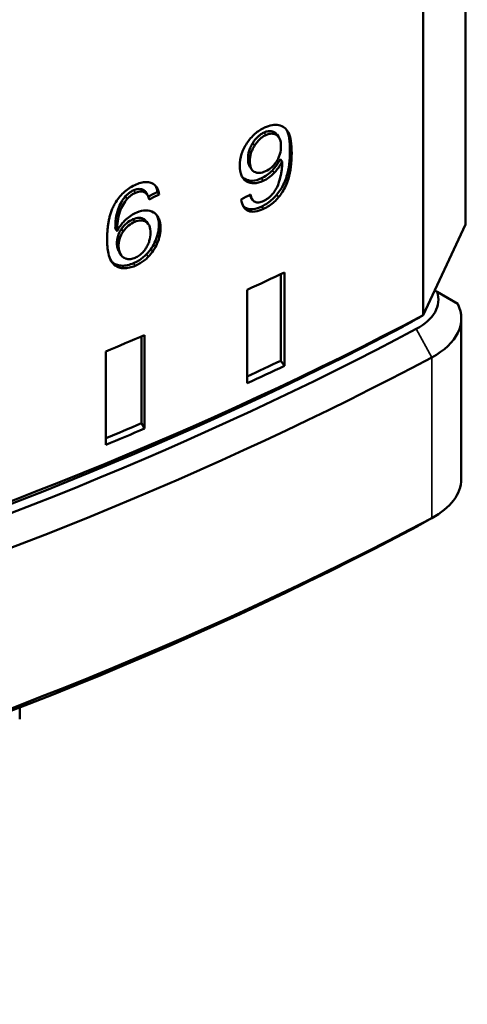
# Model space of a CAD drawing. Header units: millimetres. Extents: x 0 to 14369, y -869 to 2970.
# Tile 577 of 656: x 3923 to 3933, y 1348 to 1370. Entities that reach past the tile are written whole.
import ezdxf

# ---------------------------------------------------------------- set-up
doc = ezdxf.new("R2010")
doc.units = ezdxf.units.MM
doc.header["$LTSCALE"] = 10
doc.layers.add('Sichtbar (ISO)', color=7, linetype='Continuous', lineweight=50)
doc.layers.add('Sichtbar schmal (ISO)', color=7, linetype='Continuous', lineweight=35)

msp = doc.modelspace()

# ---------------------------------------------------------------- linework, layer by layer
at = {"layer": 'Sichtbar (ISO)'}
for p, q in [((3933.062, 1384.716), (3933.062, 1365.12)), ((3932.14, 1382.73), (3932.14, 1363.135)), ((3928.943, 1367.081), (3928.981, 1367.024)), ((3929.052, 1366.491), (3929.013, 1366.547)), ((3928.351, 1366.378), (3928.389, 1366.322)), ((3926.066, 1365.829), (3926.104, 1365.774)), ((3926.365, 1365.774), (3926.327, 1365.829)), ((3928.369, 1365.713), (3928.407, 1365.657)), ((3926.09, 1365.181), (3926.128, 1365.126)), ((3933.062, 1365.12), (3932.14, 1363.135)), ((3925.445, 1364.971), (3925.407, 1365.026)), ((3925.497, 1364.502), (3925.536, 1364.447)), ((3929.028, 1364.032), (3929.028, 1362.14)), ((3929.106, 1362.027), (3929.106, 1364.068)), ((3928.291, 1363.689), (3928.291, 1361.648)), ((3932.441, 1363.642), (3932.39, 1363.672)), ((3932.441, 1363.642), (3932.893, 1363.381)), ((3932.971, 1363.062), (3932.971, 1359.551)), ((3925.978, 1362.669), (3925.978, 1360.771)), ((3926.045, 1360.656), (3926.045, 1362.697)), ((3925.197, 1362.343), (3925.197, 1360.301)), ((3929.106, 1362.027), (3929.028, 1362.14)), ((3926.045, 1360.656), (3925.978, 1360.771)), ((3932.067, 1358.55), (3932.385, 1358.734)), ((3923.316, 1354.557), (3923.316, 1354.306))]:
    msp.add_line(p, q, dxfattribs=at)
for centre, major_axis, ratio, start_param, end_param in [((3928.785, 1366.598), (-0.015, -0.823), 0.344238, 0.63948, 1.036551), ((3882.225, 1397.125), (74, 0), 0.57735, 5.384345, 5.398492), ((3930.971, 1363.47), (1.5, 0), 0.57735, 5.456108, 6.482917), ((3930.971, 1363.062), (2, 0), 0.57735, 5.456113, 6.563223), ((3882.225, 1394.675), (74, 0), 0.57735, 4.937844, 5.452718), ((3882.225, 1394.267), (73.5, 0), 0.57735, 4.939405, 5.450733), ((3882.225, 1394.063), (73.5, 0), 0.57735, 4.939405, 5.456108), ((3882.225, 1397.125), (74, 0), 0.57735, 5.331985, 5.346132), ((3882.225, 1393.655), (74, 0), 0.57735, 4.937638, 5.456109), ((3882.225, 1395.084), (73.8, 0), 0.57735, 5.386502, 5.399352), ((3882.225, 1395.084), (-74, 0), 0.57735, 2.242752, 2.256899), ((3882.225, 1395.084), (73.8, 0), 0.57735, 5.333919, 5.346992), ((3882.225, 1395.084), (-74, 0), 0.57735, 2.190392, 2.204539), ((3930.971, 1359.551), (2, 0), 0.57735, 5.456108, 6.283185), ((3882.225, 1390.144), (-74, 0), 0.57735, 1.760249, 2.314516), ((3882.225, 1389.776), (-73.55, 0), 0.57735, 1.760249, 2.314516), ((3930.971, 1359.183), (-1.55, 0), 0.57735, 2.314516, 2.356194)]:
    msp.add_ellipse(centre, major_axis=major_axis, ratio=ratio, start_param=start_param, end_param=end_param, dxfattribs=at)
for points, knots in [([(3928.672, 1367.236), (3928.727, 1367.261), (3928.781, 1367.279), (3928.885, 1367.297), (3928.934, 1367.297), (3928.979, 1367.288)], [0.000001, 0.000001, 0.000001, 0.000001, 0.02106886, 0.02106886, 0.0418519, 0.0418519, 0.0418519, 0.0418519]), ([(3928.979, 1367.288), (3929.025, 1367.28), (3929.066, 1367.263), (3929.138, 1367.209), (3929.167, 1367.172), (3929.191, 1367.129)], [0.000001, 0.000001, 0.000001, 0.000001, 0.02092077, 0.02092077, 0.04282434, 0.04282434, 0.04282434, 0.04282434]), ([(3928.283, 1366.895), (3928.308, 1366.933), (3928.336, 1366.969), (3928.395, 1367.037), (3928.426, 1367.068), (3928.527, 1367.156), (3928.599, 1367.202), (3928.672, 1367.236)], [0.000001, 0.000001, 0.000001, 0.000001, 0.01368013, 0.01368013, 0.02709682, 0.02709682, 0.05538177, 0.05538177, 0.05538177, 0.05538177]), ([(3928.659, 1367.128), (3928.637, 1367.118), (3928.614, 1367.105), (3928.569, 1367.074), (3928.548, 1367.057), (3928.484, 1366.997), (3928.446, 1366.95), (3928.413, 1366.898)], [0.000001, 0.000001, 0.000001, 0.000001, 0.00884721, 0.00884721, 0.01749529, 0.01749529, 0.03588909, 0.03588909, 0.03588909, 0.03588909]), ([(3928.698, 1367.072), (3928.675, 1367.061), (3928.652, 1367.049), (3928.608, 1367.018), (3928.587, 1367.001), (3928.523, 1366.941), (3928.485, 1366.894), (3928.452, 1366.842)], [0.000001, 0.000001, 0.000001, 0.000001, 0.00884596, 0.00884596, 0.01749292, 0.01749292, 0.03588541, 0.03588541, 0.03588541, 0.03588541]), ([(3928.892, 1367.13), (3928.861, 1367.149), (3928.826, 1367.16), (3928.766, 1367.16), (3928.745, 1367.157), (3928.703, 1367.147), (3928.681, 1367.139), (3928.659, 1367.128)], [0.000001, 0.000001, 0.000001, 0.000001, 0.01726207, 0.01726207, 0.02545752, 0.02545752, 0.0339198, 0.0339198, 0.0339198, 0.0339198]), ([(3928.931, 1367.073), (3928.9, 1367.093), (3928.865, 1367.104), (3928.804, 1367.104), (3928.784, 1367.101), (3928.742, 1367.09), (3928.72, 1367.082), (3928.698, 1367.072)], [0.000001, 0.000001, 0.000001, 0.000001, 0.01726016, 0.01726016, 0.02545482, 0.02545482, 0.03391621, 0.03391621, 0.03391621, 0.03391621]), ([(3928.943, 1367.081), (3928.94, 1367.084), (3928.938, 1367.088), (3928.923, 1367.106), (3928.908, 1367.119), (3928.892, 1367.13)], [0.02765792, 0.02765792, 0.02765792, 0.02765792, 0.02967294, 0.02967294, 0.03875937, 0.03875937, 0.03875937, 0.03875937]), ([(3929.029, 1366.829), (3929.029, 1366.885), (3929.022, 1366.937), (3928.996, 1367.001), (3928.986, 1367.019), (3928.961, 1367.05), (3928.947, 1367.063), (3928.931, 1367.073)], [0.000001, 0.000001, 0.000001, 0.000001, 0.02042451, 0.02042451, 0.0296721, 0.0296721, 0.0387585, 0.0387585, 0.0387585, 0.0387585]), ([(3929.152, 1367.185), (3929.179, 1367.134), (3929.196, 1367.069), (3929.22, 1366.92), (3929.225, 1366.825), (3929.225, 1366.733)], [0.000001, 0.000001, 0.000001, 0.000001, 0.02584981, 0.02584981, 0.0597196, 0.0597196, 0.0597196, 0.0597196]), ([(3929.191, 1367.129), (3929.218, 1367.078), (3929.235, 1367.013), (3929.259, 1366.864), (3929.263, 1366.769), (3929.263, 1366.677)], [0.000001, 0.000001, 0.000001, 0.000001, 0.0258494, 0.0258494, 0.05971914, 0.05971914, 0.05971914, 0.05971914]), ([(3928.128, 1366.4), (3928.128, 1366.483), (3928.139, 1366.569), (3928.18, 1366.699), (3928.196, 1366.739), (3928.235, 1366.819), (3928.258, 1366.858), (3928.283, 1366.895)], [0.000001, 0.000001, 0.000001, 0.000001, 0.03014449, 0.03014449, 0.04368566, 0.04368566, 0.05730345, 0.05730345, 0.05730345, 0.05730345]), ([(3928.413, 1366.898), (3928.396, 1366.871), (3928.38, 1366.843), (3928.354, 1366.787), (3928.343, 1366.758), (3928.315, 1366.667), (3928.308, 1366.607), (3928.308, 1366.55)], [0.000001, 0.000001, 0.000001, 0.000001, 0.0096736, 0.0096736, 0.01928676, 0.01928676, 0.04029983, 0.04029983, 0.04029983, 0.04029983]), ([(3928.452, 1366.842), (3928.434, 1366.815), (3928.419, 1366.787), (3928.392, 1366.73), (3928.382, 1366.702), (3928.354, 1366.611), (3928.347, 1366.551), (3928.347, 1366.494)], [0.000001, 0.000001, 0.000001, 0.000001, 0.00967682, 0.00967682, 0.01929353, 0.01929353, 0.04029886, 0.04029886, 0.04029886, 0.04029886]), ([(3928.934, 1366.497), (3928.95, 1366.522), (3928.964, 1366.548), (3928.988, 1366.601), (3928.998, 1366.628), (3929.022, 1366.715), (3929.029, 1366.774), (3929.029, 1366.829)], [0.000001, 0.000001, 0.000001, 0.000001, 0.00887465, 0.00887465, 0.01800629, 0.01800629, 0.03822926, 0.03822926, 0.03822926, 0.03822926]), ([(3929.225, 1366.733), (3929.225, 1366.635), (3929.22, 1366.531), (3929.196, 1366.345), (3929.179, 1366.256), (3929.153, 1366.17)], [0.000001, 0.000001, 0.000001, 0.000001, 0.03604168, 0.03604168, 0.0649277, 0.0649277, 0.0649277, 0.0649277]), ([(3929.263, 1366.677), (3929.263, 1366.579), (3929.259, 1366.475), (3929.235, 1366.288), (3929.218, 1366.2), (3929.191, 1366.114)], [0.000001, 0.000001, 0.000001, 0.000001, 0.03604163, 0.03604163, 0.06492729, 0.06492729, 0.06492729, 0.06492729]), ([(3928.277, 1366.058), (3928.253, 1366.072), (3928.231, 1366.09), (3928.194, 1366.133), (3928.178, 1366.158), (3928.139, 1366.247), (3928.128, 1366.321), (3928.128, 1366.4)], [0.000001, 0.000001, 0.000001, 0.000001, 0.01318823, 0.01318823, 0.02635752, 0.02635752, 0.05549512, 0.05549512, 0.05549512, 0.05549512]), ([(3928.308, 1366.55), (3928.308, 1366.498), (3928.315, 1366.45), (3928.338, 1366.399), (3928.344, 1366.388), (3928.351, 1366.378)], [0.000001, 0.000001, 0.000001, 0.000001, 0.0190378, 0.0190378, 0.02441657, 0.02441657, 0.02441657, 0.02441657]), ([(3928.347, 1366.494), (3928.347, 1366.442), (3928.354, 1366.394), (3928.38, 1366.335), (3928.39, 1366.319), (3928.415, 1366.291), (3928.43, 1366.28), (3928.446, 1366.27)], [0.000001, 0.000001, 0.000001, 0.000001, 0.01903804, 0.01903804, 0.02772784, 0.02772784, 0.03646999, 0.03646999, 0.03646999, 0.03646999]), ([(3928.692, 1366.282), (3928.738, 1366.303), (3928.783, 1366.332), (3928.846, 1366.388), (3928.865, 1366.408), (3928.901, 1366.45), (3928.918, 1366.473), (3928.934, 1366.497)], [0.000001, 0.000001, 0.000001, 0.000001, 0.01773804, 0.01773804, 0.02610151, 0.02610151, 0.03466883, 0.03466883, 0.03466883, 0.03466883]), ([(3929.013, 1366.547), (3929, 1366.519), (3928.985, 1366.491), (3928.968, 1366.463), (3928.95, 1366.436), (3928.931, 1366.408), (3928.91, 1366.381), (3928.888, 1366.353), (3928.865, 1366.327), (3928.84, 1366.3)], [0, 0, 0, 0, 0.333333, 0.333333, 0.333333, 0.666667, 0.666667, 0.666667, 1, 1, 1, 1]), ([(3929.052, 1366.491), (3929.039, 1366.463), (3929.024, 1366.435), (3929.006, 1366.407), (3928.989, 1366.379), (3928.97, 1366.352), (3928.948, 1366.325), (3928.927, 1366.297), (3928.904, 1366.27), (3928.878, 1366.244)], [0, 0, 0, 0, 0.333333, 0.333333, 0.333333, 0.666667, 0.666667, 0.666667, 1, 1, 1, 1]), ([(3929.022, 1366.174), (3929.029, 1366.206), (3929.035, 1366.237), (3929.039, 1366.268), (3929.044, 1366.299), (3929.048, 1366.329), (3929.05, 1366.359), (3929.052, 1366.389), (3929.053, 1366.419), (3929.053, 1366.449)], [0, 0, 0, 0, 0.333333, 0.333333, 0.333333, 0.666667, 0.666667, 0.666667, 1, 1, 1, 1]), ([(3928.446, 1366.27), (3928.462, 1366.261), (3928.479, 1366.254), (3928.517, 1366.245), (3928.536, 1366.244), (3928.6, 1366.247), (3928.646, 1366.26), (3928.692, 1366.282)], [0.000001, 0.000001, 0.000001, 0.000001, 0.0087158, 0.0087158, 0.01722548, 0.01722548, 0.03516162, 0.03516162, 0.03516162, 0.03516162]), ([(3928.84, 1366.3), (3928.804, 1366.262), (3928.766, 1366.229), (3928.686, 1366.17), (3928.644, 1366.146), (3928.602, 1366.126)], [0.000001, 0.000001, 0.000001, 0.000001, 0.0157829, 0.0157829, 0.03201988, 0.03201988, 0.03201988, 0.03201988]), ([(3928.878, 1366.244), (3928.843, 1366.206), (3928.805, 1366.173), (3928.724, 1366.114), (3928.683, 1366.09), (3928.64, 1366.07)], [0.000001, 0.000001, 0.000001, 0.000001, 0.01578113, 0.01578113, 0.03201606, 0.03201606, 0.03201606, 0.03201606]), ([(3929.153, 1366.17), (3929.136, 1366.118), (3929.118, 1366.069), (3929.096, 1366.022), (3929.075, 1365.975), (3929.051, 1365.93), (3929.025, 1365.888), (3928.999, 1365.847), (3928.97, 1365.807), (3928.939, 1365.771)], [0, 0, 0, 0, 0.333333, 0.333333, 0.333333, 0.666667, 0.666667, 0.666667, 1, 1, 1, 1]), ([(3925.418, 1365.607), (3925.445, 1365.65), (3925.475, 1365.691), (3925.54, 1365.769), (3925.575, 1365.804), (3925.65, 1365.869), (3925.69, 1365.898), (3925.775, 1365.95), (3925.819, 1365.973), (3925.864, 1365.992)], [0.000001, 0.000001, 0.000001, 0.000001, 0.01537606, 0.01537606, 0.03036404, 0.03036404, 0.04584919, 0.04584919, 0.06246814, 0.06246814, 0.06246814, 0.06246814]), ([(3925.864, 1365.992), (3925.911, 1366.011), (3925.954, 1366.025), (3925.995, 1366.034), (3926.036, 1366.042), (3926.074, 1366.046), (3926.109, 1366.043), (3926.144, 1366.041), (3926.176, 1366.034), (3926.205, 1366.021)], [0, 0, 0, 0, 0.333333, 0.333333, 0.333333, 0.666667, 0.666667, 0.666667, 1, 1, 1, 1]), ([(3926.205, 1366.021), (3926.249, 1366.002), (3926.284, 1365.972), (3926.34, 1365.887), (3926.356, 1365.833), (3926.365, 1365.774)], [0.000001, 0.000001, 0.000001, 0.000001, 0.02156447, 0.02156447, 0.04497886, 0.04497886, 0.04497886, 0.04497886]), ([(3928.602, 1366.126), (3928.533, 1366.094), (3928.467, 1366.075), (3928.341, 1366.071), (3928.286, 1366.086), (3928.238, 1366.114)], [0.000001, 0.000001, 0.000001, 0.000001, 0.02631587, 0.02631587, 0.05232435, 0.05232435, 0.05232435, 0.05232435]), ([(3928.64, 1366.07), (3928.572, 1366.038), (3928.505, 1366.019), (3928.379, 1366.015), (3928.325, 1366.03), (3928.277, 1366.058)], [0.000001, 0.000001, 0.000001, 0.000001, 0.02631234, 0.02631234, 0.05231903, 0.05231903, 0.05231903, 0.05231903]), ([(3929.191, 1366.114), (3929.175, 1366.062), (3929.156, 1366.012), (3929.135, 1365.965), (3929.114, 1365.918), (3929.09, 1365.874), (3929.064, 1365.832), (3929.037, 1365.79), (3929.009, 1365.751), (3928.978, 1365.714)], [0, 0, 0, 0, 0.333333, 0.333333, 0.333333, 0.666667, 0.666667, 0.666667, 1, 1, 1, 1]), ([(3925.813, 1365.867), (3925.789, 1365.857), (3925.767, 1365.845), (3925.745, 1365.832), (3925.724, 1365.819), (3925.704, 1365.804), (3925.685, 1365.788), (3925.666, 1365.771), (3925.648, 1365.753), (3925.63, 1365.733)], [0, 0, 0, 0, 0.333333, 0.333333, 0.333333, 0.666667, 0.666667, 0.666667, 1, 1, 1, 1]), ([(3925.851, 1365.811), (3925.827, 1365.801), (3925.805, 1365.79), (3925.784, 1365.777), (3925.762, 1365.763), (3925.742, 1365.749), (3925.723, 1365.732), (3925.704, 1365.716), (3925.686, 1365.698), (3925.669, 1365.678)], [0, 0, 0, 0, 0.333333, 0.333333, 0.333333, 0.666667, 0.666667, 0.666667, 1, 1, 1, 1]), ([(3926.029, 1365.867), (3926.009, 1365.879), (3925.988, 1365.887), (3925.966, 1365.891), (3925.943, 1365.895), (3925.92, 1365.895), (3925.894, 1365.891), (3925.869, 1365.887), (3925.841, 1365.879), (3925.813, 1365.867)], [0, 0, 0, 0, 0.3333333, 0.3333333, 0.3333333, 0.6666667, 0.6666667, 0.6666667, 1, 1, 1, 1]), ([(3926.067, 1365.811), (3926.048, 1365.823), (3926.026, 1365.831), (3926.004, 1365.835), (3925.982, 1365.839), (3925.958, 1365.839), (3925.932, 1365.835), (3925.907, 1365.831), (3925.88, 1365.823), (3925.851, 1365.811)], [0, 0, 0, 0, 0.333333, 0.333333, 0.333333, 0.666667, 0.666667, 0.666667, 1, 1, 1, 1]), ([(3926.15, 1365.665), (3926.141, 1365.698), (3926.13, 1365.731), (3926.102, 1365.779), (3926.087, 1365.799), (3926.067, 1365.811)], [0.000001, 0.000001, 0.000001, 0.000001, 0.01372672, 0.01372672, 0.02434723, 0.02434723, 0.02434723, 0.02434723]), ([(3928.344, 1365.763), (3928.349, 1365.75), (3928.354, 1365.737), (3928.364, 1365.721), (3928.366, 1365.717), (3928.369, 1365.713)], [0.009463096, 0.009463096, 0.009463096, 0.009463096, 0.015413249, 0.015413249, 0.017590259, 0.017590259, 0.017590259, 0.017590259]), ([(3928.364, 1365.775), (3928.371, 1365.736), (3928.382, 1365.7), (3928.408, 1365.656), (3928.417, 1365.643), (3928.438, 1365.624), (3928.45, 1365.616), (3928.463, 1365.61)], [0.000001, 0.000001, 0.000001, 0.000001, 0.01541211, 0.01541211, 0.02249511, 0.02249511, 0.02904815, 0.02904815, 0.02904815, 0.02904815]), ([(3928.939, 1365.771), (3928.909, 1365.734), (3928.877, 1365.7), (3928.842, 1365.669), (3928.808, 1365.637), (3928.771, 1365.609), (3928.732, 1365.582), (3928.693, 1365.556), (3928.651, 1365.533), (3928.608, 1365.512)], [0, 0, 0, 0, 0.3333333, 0.3333333, 0.3333333, 0.6666667, 0.6666667, 0.6666667, 1, 1, 1, 1]), ([(3928.651, 1365.633), (3928.673, 1365.643), (3928.694, 1365.655), (3928.714, 1365.667), (3928.734, 1365.68), (3928.753, 1365.694), (3928.771, 1365.709), (3928.789, 1365.724), (3928.806, 1365.74), (3928.822, 1365.758)], [0, 0, 0, 0, 0.333333, 0.333333, 0.333333, 0.666667, 0.666667, 0.666667, 1, 1, 1, 1]), ([(3928.822, 1365.758), (3928.846, 1365.783), (3928.868, 1365.811), (3928.909, 1365.871), (3928.927, 1365.902), (3928.943, 1365.934)], [0.000001, 0.000001, 0.000001, 0.000001, 0.01074284, 0.01074284, 0.02165794, 0.02165794, 0.02165794, 0.02165794]), ([(3925.418, 1365.607), (3925.401, 1365.579), (3925.386, 1365.551), (3925.371, 1365.522), (3925.357, 1365.494), (3925.344, 1365.465), (3925.333, 1365.436), (3925.321, 1365.407), (3925.311, 1365.377), (3925.302, 1365.348), (3925.293, 1365.319), (3925.285, 1365.291), (3925.278, 1365.262), (3925.271, 1365.234), (3925.265, 1365.205), (3925.26, 1365.177), (3925.255, 1365.149), (3925.25, 1365.12), (3925.246, 1365.091), (3925.243, 1365.062), (3925.239, 1365.032), (3925.237, 1365.001), (3925.234, 1364.97), (3925.232, 1364.938), (3925.23, 1364.904), (3925.229, 1364.87), (3925.228, 1364.835), (3925.228, 1364.798)], [0, 0, 0, 0, 0.1111111, 0.1111111, 0.1111111, 0.2222222, 0.2222222, 0.2222222, 0.3333333, 0.3333333, 0.3333333, 0.4444444, 0.4444444, 0.4444444, 0.5555556, 0.5555556, 0.5555556, 0.6666667, 0.6666667, 0.6666667, 0.7777778, 0.7777778, 0.7777778, 0.8888889, 0.8888889, 0.8888889, 1, 1, 1, 1]), ([(3925.63, 1365.733), (3925.595, 1365.693), (3925.565, 1365.65), (3925.51, 1365.555), (3925.487, 1365.504), (3925.468, 1365.452)], [0.000001, 0.000001, 0.000001, 0.000001, 0.01599599, 0.01599599, 0.03351465, 0.03351465, 0.03351465, 0.03351465]), ([(3925.669, 1365.678), (3925.633, 1365.638), (3925.603, 1365.595), (3925.548, 1365.5), (3925.525, 1365.448), (3925.506, 1365.397)], [0.000001, 0.000001, 0.000001, 0.000001, 0.01599791, 0.01599791, 0.03351355, 0.03351355, 0.03351355, 0.03351355]), ([(3928.314, 1365.415), (3928.271, 1365.433), (3928.237, 1365.462), (3928.183, 1365.547), (3928.167, 1365.602), (3928.16, 1365.662)], [0.000001, 0.000001, 0.000001, 0.000001, 0.0216305, 0.0216305, 0.04512714, 0.04512714, 0.04512714, 0.04512714]), ([(3928.463, 1365.61), (3928.488, 1365.6), (3928.516, 1365.597), (3928.58, 1365.605), (3928.616, 1365.617), (3928.651, 1365.633)], [0.000001, 0.000001, 0.000001, 0.000001, 0.01250555, 0.01250555, 0.02609887, 0.02609887, 0.02609887, 0.02609887]), ([(3928.978, 1365.714), (3928.948, 1365.678), (3928.915, 1365.644), (3928.881, 1365.612), (3928.846, 1365.581), (3928.81, 1365.552), (3928.771, 1365.526), (3928.732, 1365.5), (3928.69, 1365.477), (3928.646, 1365.456)], [0, 0, 0, 0, 0.3333333, 0.3333333, 0.3333333, 0.6666667, 0.6666667, 0.6666667, 1, 1, 1, 1]), ([(3925.468, 1365.452), (3925.444, 1365.384), (3925.43, 1365.312), (3925.411, 1365.173), (3925.407, 1365.097), (3925.407, 1365.026)], [0.000001, 0.000001, 0.000001, 0.000001, 0.02305549, 0.02305549, 0.04912295, 0.04912295, 0.04912295, 0.04912295]), ([(3925.506, 1365.397), (3925.482, 1365.329), (3925.468, 1365.257), (3925.449, 1365.117), (3925.445, 1365.042), (3925.445, 1364.971)], [0.000001, 0.000001, 0.000001, 0.000001, 0.02305638, 0.02305638, 0.04912273, 0.04912273, 0.04912273, 0.04912273]), ([(3925.637, 1365.225), (3925.674, 1365.259), (3925.713, 1365.289), (3925.793, 1365.342), (3925.834, 1365.364), (3925.875, 1365.381)], [0.000001, 0.000001, 0.000001, 0.000001, 0.01531888, 0.01531888, 0.03061004, 0.03061004, 0.03061004, 0.03061004]), ([(3925.875, 1365.381), (3925.944, 1365.41), (3926.011, 1365.426), (3926.139, 1365.426), (3926.195, 1365.41), (3926.243, 1365.38)], [0.000001, 0.000001, 0.000001, 0.000001, 0.02571568, 0.02571568, 0.05157922, 0.05157922, 0.05157922, 0.05157922]), ([(3926.243, 1365.38), (3926.268, 1365.366), (3926.29, 1365.347), (3926.329, 1365.304), (3926.344, 1365.279), (3926.385, 1365.191), (3926.396, 1365.119), (3926.396, 1365.042)], [0.000001, 0.000001, 0.000001, 0.000001, 0.01313384, 0.01313384, 0.02618752, 0.02618752, 0.0546772, 0.0546772, 0.0546772, 0.0546772]), ([(3926.31, 1365.325), (3926.313, 1365.319), (3926.316, 1365.313), (3926.346, 1365.247), (3926.358, 1365.175), (3926.358, 1365.097)], [0.02329221, 0.02329221, 0.02329221, 0.02329221, 0.02618923, 0.02618923, 0.05467814, 0.05467814, 0.05467814, 0.05467814]), ([(3928.608, 1365.512), (3928.545, 1365.483), (3928.482, 1365.462), (3928.368, 1365.448), (3928.319, 1365.453), (3928.276, 1365.471)], [0.000001, 0.000001, 0.000001, 0.000001, 0.02415982, 0.02415982, 0.04587796, 0.04587796, 0.04587796, 0.04587796]), ([(3928.646, 1365.456), (3928.584, 1365.427), (3928.52, 1365.406), (3928.407, 1365.392), (3928.358, 1365.396), (3928.314, 1365.415)], [0.000001, 0.000001, 0.000001, 0.000001, 0.02415625, 0.02415625, 0.04587307, 0.04587307, 0.04587307, 0.04587307]), ([(3925.445, 1364.971), (3925.463, 1365.005), (3925.482, 1365.037), (3925.502, 1365.067), (3925.522, 1365.097), (3925.544, 1365.125), (3925.566, 1365.151), (3925.589, 1365.178), (3925.612, 1365.202), (3925.637, 1365.225)], [0, 0, 0, 0, 0.333333, 0.333333, 0.333333, 0.666667, 0.666667, 0.666667, 1, 1, 1, 1]), ([(3925.793, 1365.23), (3925.747, 1365.211), (3925.701, 1365.183), (3925.614, 1365.111), (3925.576, 1365.069), (3925.543, 1365.022)], [0.000001, 0.000001, 0.000001, 0.000001, 0.0174177, 0.0174177, 0.03473285, 0.03473285, 0.03473285, 0.03473285]), ([(3925.832, 1365.175), (3925.785, 1365.155), (3925.739, 1365.128), (3925.652, 1365.056), (3925.614, 1365.014), (3925.581, 1364.966)], [0.000001, 0.000001, 0.000001, 0.000001, 0.01741619, 0.01741619, 0.03473063, 0.03473063, 0.03473063, 0.03473063]), ([(3926.039, 1365.23), (3926.023, 1365.24), (3926.006, 1365.248), (3925.969, 1365.259), (3925.949, 1365.261), (3925.886, 1365.261), (3925.84, 1365.25), (3925.793, 1365.23)], [0.000001, 0.000001, 0.000001, 0.000001, 0.00855248, 0.00855248, 0.01687773, 0.01687773, 0.03420992, 0.03420992, 0.03420992, 0.03420992]), ([(3926.077, 1365.175), (3926.062, 1365.185), (3926.044, 1365.193), (3926.007, 1365.203), (3925.987, 1365.206), (3925.924, 1365.206), (3925.878, 1365.195), (3925.832, 1365.175)], [0.000001, 0.000001, 0.000001, 0.000001, 0.00855212, 0.00855212, 0.01687689, 0.01687689, 0.0342072, 0.0342072, 0.0342072, 0.0342072]), ([(3926.09, 1365.181), (3926.087, 1365.185), (3926.085, 1365.189), (3926.07, 1365.208), (3926.056, 1365.22), (3926.039, 1365.23)], [0.0268229, 0.0268229, 0.0268229, 0.0268229, 0.02884795, 0.02884795, 0.0376037, 0.0376037, 0.0376037, 0.0376037]), ([(3926.175, 1364.934), (3926.175, 1364.988), (3926.168, 1365.04), (3926.143, 1365.104), (3926.133, 1365.121), (3926.108, 1365.152), (3926.094, 1365.165), (3926.077, 1365.175)], [0.000001, 0.000001, 0.000001, 0.000001, 0.01987913, 0.01987913, 0.02884782, 0.02884782, 0.03760313, 0.03760313, 0.03760313, 0.03760313]), ([(3926.358, 1365.097), (3926.358, 1365.044), (3926.352, 1364.988), (3926.327, 1364.875), (3926.309, 1364.819), (3926.286, 1364.763)], [0.000001, 0.000001, 0.000001, 0.000001, 0.01972736, 0.01972736, 0.03877821, 0.03877821, 0.03877821, 0.03877821]), ([(3925.543, 1365.022), (3925.521, 1364.99), (3925.502, 1364.957), (3925.487, 1364.923), (3925.472, 1364.889), (3925.46, 1364.855), (3925.452, 1364.819), (3925.445, 1364.783), (3925.441, 1364.746), (3925.441, 1364.708)], [0, 0, 0, 0, 0.333333, 0.333333, 0.333333, 0.666667, 0.666667, 0.666667, 1, 1, 1, 1]), ([(3925.581, 1364.966), (3925.559, 1364.935), (3925.54, 1364.902), (3925.525, 1364.868), (3925.51, 1364.834), (3925.498, 1364.799), (3925.49, 1364.763), (3925.483, 1364.728), (3925.479, 1364.691), (3925.479, 1364.653)], [0, 0, 0, 0, 0.333333, 0.333333, 0.333333, 0.666667, 0.666667, 0.666667, 1, 1, 1, 1]), ([(3926.076, 1364.597), (3926.093, 1364.622), (3926.107, 1364.648), (3926.132, 1364.702), (3926.142, 1364.73), (3926.168, 1364.818), (3926.175, 1364.878), (3926.175, 1364.934)], [0.000001, 0.000001, 0.000001, 0.000001, 0.00908263, 0.00908263, 0.01845211, 0.01845211, 0.03913697, 0.03913697, 0.03913697, 0.03913697]), ([(3926.396, 1365.042), (3926.396, 1364.988), (3926.39, 1364.933), (3926.366, 1364.82), (3926.348, 1364.764), (3926.324, 1364.708)], [0.000001, 0.000001, 0.000001, 0.000001, 0.01972625, 0.01972625, 0.03877791, 0.03877791, 0.03877791, 0.03877791]), ([(3925.228, 1364.798), (3925.228, 1364.69), (3925.236, 1364.578), (3925.27, 1364.425), (3925.288, 1364.371), (3925.336, 1364.285), (3925.364, 1364.25), (3925.4, 1364.224)], [-0.08282785, -0.08282785, -0.08282785, -0.08282785, -0.04275333, -0.04275333, -0.0198125, -0.0198125, -0.000001, -0.000001, -0.000001, -0.000001]), ([(3925.441, 1364.708), (3925.441, 1364.672), (3925.445, 1364.638), (3925.46, 1364.573), (3925.472, 1364.544), (3925.488, 1364.518)], [0.000001, 0.000001, 0.000001, 0.000001, 0.01336045, 0.01336045, 0.0266907, 0.0266907, 0.0266907, 0.0266907]), ([(3926.286, 1364.763), (3926.262, 1364.708), (3926.234, 1364.654), (3926.167, 1364.553), (3926.131, 1364.508), (3926.09, 1364.466)], [0.000001, 0.000001, 0.000001, 0.000001, 0.01876881, 0.01876881, 0.03646014, 0.03646014, 0.03646014, 0.03646014]), ([(3926.324, 1364.708), (3926.301, 1364.652), (3926.272, 1364.598), (3926.205, 1364.497), (3926.169, 1364.452), (3926.128, 1364.41)], [0.000001, 0.000001, 0.000001, 0.000001, 0.01876875, 0.01876875, 0.0364585, 0.0364585, 0.0364585, 0.0364585]), ([(3925.479, 1364.653), (3925.479, 1364.617), (3925.483, 1364.582), (3925.499, 1364.518), (3925.51, 1364.489), (3925.526, 1364.462)], [0.000001, 0.000001, 0.000001, 0.000001, 0.01336042, 0.01336042, 0.02669054, 0.02669054, 0.02669054, 0.02669054]), ([(3925.526, 1364.462), (3925.541, 1364.436), (3925.56, 1364.414), (3925.606, 1364.381), (3925.631, 1364.37), (3925.66, 1364.365)], [0.000001, 0.000001, 0.000001, 0.000001, 0.01311683, 0.01311683, 0.02559584, 0.02559584, 0.02559584, 0.02559584]), ([(3926.09, 1364.466), (3926.062, 1364.438), (3926.033, 1364.412), (3926.003, 1364.388), (3925.973, 1364.364), (3925.942, 1364.343), (3925.909, 1364.323), (3925.876, 1364.304), (3925.842, 1364.286), (3925.805, 1364.271)], [0, 0, 0, 0, 0.3333333, 0.3333333, 0.3333333, 0.6666667, 0.6666667, 0.6666667, 1, 1, 1, 1]), ([(3925.84, 1364.389), (3925.871, 1364.402), (3925.9, 1364.418), (3925.928, 1364.438), (3925.955, 1364.457), (3925.981, 1364.48), (3926.006, 1364.507), (3926.031, 1364.533), (3926.054, 1364.563), (3926.076, 1364.597)], [0, 0, 0, 0, 0.333333, 0.333333, 0.333333, 0.666667, 0.666667, 0.666667, 1, 1, 1, 1]), ([(3925.805, 1364.271), (3925.762, 1364.252), (3925.718, 1364.238), (3925.635, 1364.219), (3925.596, 1364.215), (3925.521, 1364.217), (3925.486, 1364.222), (3925.42, 1364.244), (3925.389, 1364.26), (3925.362, 1364.28)], [0.000001, 0.000001, 0.000001, 0.000001, 0.01619434, 0.01619434, 0.03148396, 0.03148396, 0.04645095, 0.04645095, 0.06187692, 0.06187692, 0.06187692, 0.06187692]), ([(3925.66, 1364.365), (3925.687, 1364.359), (3925.716, 1364.358), (3925.777, 1364.366), (3925.808, 1364.375), (3925.84, 1364.389)], [0.000001, 0.000001, 0.000001, 0.000001, 0.0118385, 0.0118385, 0.02357817, 0.02357817, 0.02357817, 0.02357817]), ([(3926.128, 1364.41), (3926.1, 1364.382), (3926.071, 1364.356), (3926.041, 1364.332), (3926.011, 1364.309), (3925.98, 1364.287), (3925.947, 1364.268), (3925.914, 1364.248), (3925.88, 1364.231), (3925.844, 1364.215)], [0, 0, 0, 0, 0.3333333, 0.3333333, 0.3333333, 0.6666667, 0.6666667, 0.6666667, 1, 1, 1, 1]), ([(3925.844, 1364.215), (3925.8, 1364.197), (3925.757, 1364.183), (3925.673, 1364.164), (3925.634, 1364.16), (3925.559, 1364.161), (3925.524, 1364.167), (3925.458, 1364.189), (3925.428, 1364.204), (3925.4, 1364.224)], [0.000001, 0.000001, 0.000001, 0.000001, 0.01619191, 0.01619191, 0.03147938, 0.03147938, 0.04644639, 0.04644639, 0.06187264, 0.06187264, 0.06187264, 0.06187264])]:
    msp.add_open_spline(points, degree=3, knots=knots, dxfattribs=at)
for points in [[(3929.149, 1367.191), (3929.15, 1367.189), (3929.151, 1367.187), (3929.152, 1367.185)], [(3929.053, 1366.449), (3929.053, 1366.458), (3929.052, 1366.472), (3929.052, 1366.491)], [(3926.287, 1365.963), (3926.307, 1365.924), (3926.32, 1365.878), (3926.327, 1365.829)], [(3928.238, 1366.114), (3928.215, 1366.128), (3928.194, 1366.145), (3928.176, 1366.165)], [(3926.066, 1365.829), (3926.056, 1365.844), (3926.044, 1365.857), (3926.029, 1365.867)], [(3926.327, 1365.829), (3926.261, 1365.796), (3926.195, 1365.762), (3926.128, 1365.729)], [(3926.365, 1365.774), (3926.293, 1365.737), (3926.221, 1365.701), (3926.15, 1365.665)], [(3928.364, 1365.775), (3928.296, 1365.737), (3928.228, 1365.699), (3928.16, 1365.662)], [(3928.276, 1365.471), (3928.246, 1365.483), (3928.22, 1365.501), (3928.199, 1365.525)], [(3925.488, 1364.518), (3925.491, 1364.512), (3925.494, 1364.507), (3925.497, 1364.502)], [(3925.362, 1364.28), (3925.344, 1364.292), (3925.329, 1364.307), (3925.315, 1364.323)], [(3931.695, 1362.883), (3931.769, 1362.924), (3931.917, 1363.008), (3932.066, 1363.092), (3932.14, 1363.135)]]:
    msp.add_open_spline(points, degree=3, dxfattribs=at)
at = {"layer": 'Sichtbar schmal (ISO)'}
for p, q in [((3928.698, 1367.072), (3928.659, 1367.128)), ((3928.931, 1367.073), (3928.892, 1367.13)), ((3929.191, 1367.129), (3929.152, 1367.185)), ((3928.452, 1366.842), (3928.413, 1366.898)), ((3929.263, 1366.677), (3929.225, 1366.733)), ((3928.347, 1366.494), (3928.308, 1366.55)), ((3928.878, 1366.244), (3928.84, 1366.3)), ((3929.191, 1366.114), (3929.153, 1366.17)), ((3928.277, 1366.058), (3928.238, 1366.114)), ((3928.64, 1366.07), (3928.602, 1366.126)), ((3925.851, 1365.811), (3925.813, 1365.867)), ((3926.067, 1365.811), (3926.029, 1365.867)), ((3928.978, 1365.714), (3928.939, 1365.771)), ((3925.669, 1365.678), (3925.63, 1365.733)), ((3925.506, 1365.397), (3925.468, 1365.452)), ((3928.314, 1365.415), (3928.276, 1365.471)), ((3928.646, 1365.456), (3928.608, 1365.512)), ((3925.832, 1365.175), (3925.793, 1365.23)), ((3926.077, 1365.175), (3926.039, 1365.23)), ((3926.396, 1365.042), (3926.358, 1365.097)), ((3925.581, 1364.966), (3925.543, 1365.022)), ((3925.479, 1364.653), (3925.441, 1364.708)), ((3926.324, 1364.708), (3926.286, 1364.763)), ((3925.526, 1364.462), (3925.488, 1364.518)), ((3926.128, 1364.41), (3926.09, 1364.466)), ((3925.4, 1364.224), (3925.362, 1364.28)), ((3925.844, 1364.215), (3925.805, 1364.271)), ((3931.987, 1362.833), (3932.325, 1362.212)), ((3932.325, 1362.212), (3932.325, 1358.701)), ((3932.021, 1358.525), (3932.325, 1358.701))]:
    msp.add_line(p, q, dxfattribs=at)

doc.saveas('drawing.dxf')
